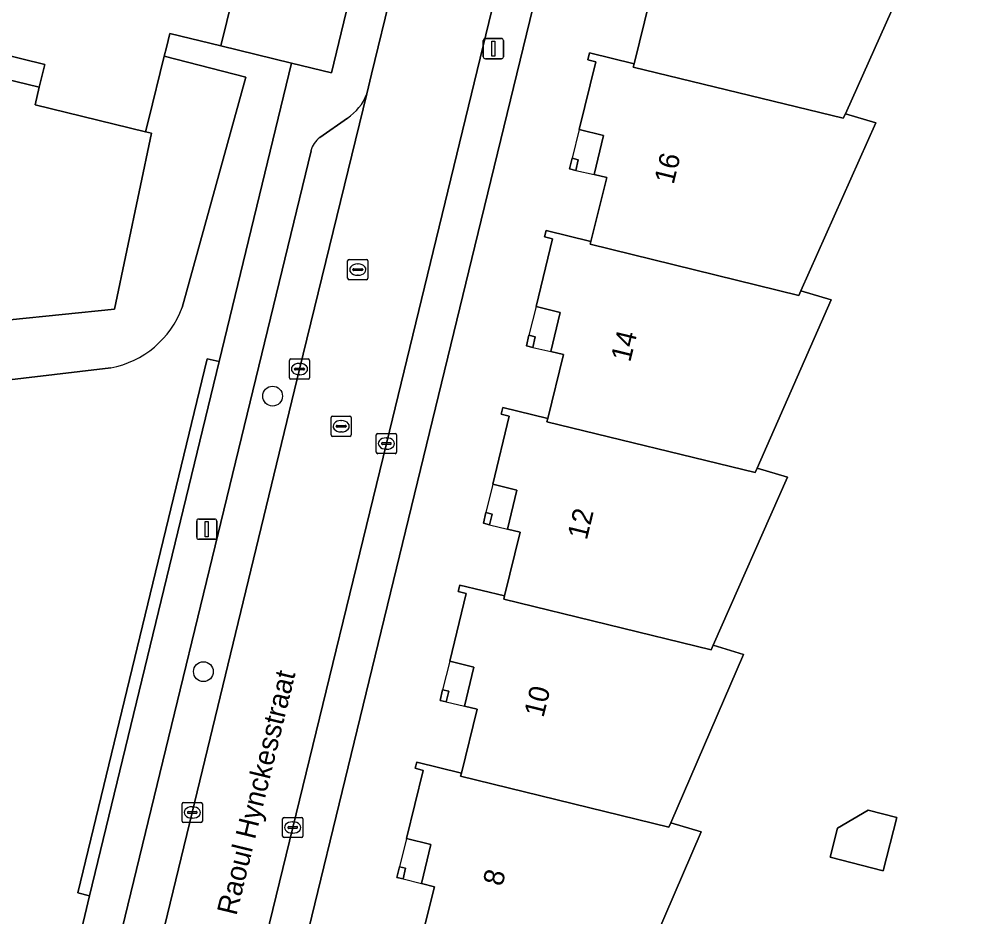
# Model space of a CAD drawing. Extents: x 163266 to 164362, y 381528 to 382286.
# Drawn here: x 164033.14 to 164080.93, y 382101.22 to 382145.49 of the extents above; entities that cross this region are included whole.
import ezdxf

# ---------------------------------------------------------------- set-up
doc = ezdxf.new("R2010")
doc.units = 0
for name, color, linetype in [('IMGEO_Boom', 7, 'Continuous'), ('IMGEO_Erf', 7, 'Continuous'), ('IMGEO_Groenvoorziening', 7, 'Continuous'), ('IMGEO_Haag', 7, 'Continuous'), ('IMGEO_Kolk', 7, 'Continuous'), ('IMGEO_Lichtmast', 7, 'Continuous'), ('IMGEO_Meer_plas_ven_vijver', 7, 'Continuous'), ('IMGEO_Openbare_ruimte_label', 7, 'Continuous'), ('IMGEO_Pand', 7, 'Continuous'), ('IMGEO_Pand_nummerreeks', 7, 'Continuous'), ('IMGEO_Pand_overbouw', 7, 'Continuous'), ('IMGEO_Parkeervlak_open', 7, 'Continuous'), ('IMGEO_Rijbaan_lokaal_open', 7, 'Continuous'), ('IMGEO_Rioolput', 7, 'Continuous'), ('IMGEO_Voetpad_open', 7, 'Continuous'), ('IMGEO_Walbescherming', 7, 'Continuous')]:
    doc.layers.add(name, color=color, linetype=linetype)

msp = doc.modelspace()

# ---------------------------------------------------------------- linework, layer by layer
at = {"layer": 'IMGEO_Boom'}
for centre in [(164045.641, 382126.902), (164042.225, 382113.307)]:
    msp.add_circle(centre, 0.489, dxfattribs=at)
at = {"layer": 'IMGEO_Erf'}
for points in [[(164008.56, 382148.37), (164034.127, 382142.141), (164034.401, 382143.27), (164031.114, 382144.066), (164033.254, 382152.896), (164035.256, 382152.409), (164035.958, 382155.3), (164035.163, 382155.493), (164035.487, 382160.961), (164035.05, 382161.067), (164035.125, 382161.378), (164037.303, 382160.854), (164038.005, 382163.749), (164037.208, 382163.942), (164037.547, 382169.415), (164037.11, 382169.521), (164037.185, 382169.832), (164039.382, 382169.304), (164040.078, 382172.202), (164039.275, 382172.395), (164039.608, 382177.876)], [(164064.396, 382170.281), (164055.615, 382134.307), (164041.028, 382074.335)], [(164082.442, 382167.773), (164078.3, 382158.192), (164079.804, 382157.816), (164076.126, 382149.465), (164077.619, 382149.118), (164073.91, 382140.837), (164075.408, 382140.38), (164071.715, 382132.1), (164073.214, 382131.649), (164069.55, 382123.354), (164071.053, 382122.909), (164067.386, 382114.609), (164068.887, 382114.159), (164065.293, 382105.846), (164066.802, 382105.412), (164063.201, 382097.083)], [(164044.558, 382150.14), (164043.085, 382144.179), (164046.57, 382143.324), (164048.546, 382142.852), (164049.998, 382148.86)], [(164052.842, 382099.547), (164053.625, 382102.698), (164052.993, 382102.85), (164053.455, 382104.772), (164052.251, 382105.068), (164053.071, 382108.435), (164052.674, 382108.538), (164052.755, 382108.847), (164054.962, 382108.305), (164055.744, 382111.456), (164055.113, 382111.608), (164055.575, 382113.531), (164054.385, 382113.823), (164055.199, 382117.165), (164054.802, 382117.268), (164054.884, 382117.582), (164057.085, 382117.042), (164057.868, 382120.193), (164057.236, 382120.345), (164057.698, 382122.267), (164056.508, 382122.56), (164057.324, 382125.912), (164056.927, 382126.015), (164057.013, 382126.344), (164059.221, 382125.802), (164060.003, 382128.953), (164059.372, 382129.105), (164059.834, 382131.028), (164058.644, 382131.32), (164059.458, 382134.662), (164059.061, 382134.765), (164059.143, 382135.081), (164061.354, 382134.538), (164062.136, 382137.689), (164061.505, 382137.841), (164061.967, 382139.764), (164060.777, 382140.056), (164061.591, 382143.398), (164061.194, 382143.501), (164061.281, 382143.834), (164063.486, 382143.292), (164064.268, 382146.443)]]:
    msp.add_lwpolyline(points, dxfattribs=at)
for points in [[(164060.607, 382138.04), (164060.302, 382138.115), (164060.422, 382138.642), (164060.727, 382138.567)], [(164058.175, 382129.378), (164058.295, 382129.905), (164058.6, 382129.83), (164058.48, 382129.303)], [(164056.351, 382120.554), (164056.046, 382120.629), (164056.166, 382121.156), (164056.471, 382121.081)], [(164054.215, 382111.814), (164053.91, 382111.889), (164054.03, 382112.416), (164054.335, 382112.341)], [(164073.159, 382104.147), (164073.528, 382105.592), (164075.032, 382106.473), (164076.448, 382106.111), (164075.776, 382103.478)], [(164051.777, 382103.154), (164051.897, 382103.681), (164052.202, 382103.606), (164052.082, 382103.079)]]:
    msp.add_lwpolyline(points, close=True, dxfattribs=at)
at = {"layer": 'IMGEO_Groenvoorziening'}
for points in [[(164022.886, 382088.082), (164031.276, 382082.812), (164035.554, 382100.455), (164036.138, 382100.312), (164036.608, 382102.251), (164036.024, 382102.399), (164042.415, 382128.743), (164042.999, 382128.602), (164046.57, 382143.324), (164043.085, 382144.179), (164040.57, 382144.799), (164040.399, 382144.108), (164040.29, 382143.669), (164044.324, 382142.632), (164041.179, 382131.271)], [(164041.179, 382131.271), (164044.324, 382142.632), (164040.29, 382143.669), (164039.514, 382140.525), (164039.371, 382139.944), (164039.667, 382139.882), (164037.835, 382131.184), (164027.492, 382130.135), (164018.688, 382126.062), (164011.891, 382122.473), (164006.757, 382122.193), (164004.424, 382122.535), (164003.646, 382119.367)], [(164037.663, 382128.295), (164030.553, 382127.455)], [(164030.553, 382127.455), (164037.663, 382128.295)]]:
    msp.add_lwpolyline(points, dxfattribs=at)
msp.add_lwpolyline([(164042.999, 382128.602), (164042.415, 382128.743), (164036.024, 382102.399), (164036.608, 382102.251)], close=True, dxfattribs=at)
msp.add_arc((164036.753, 382132.935), 4.729, 281.0959, 339.3943, dxfattribs=at)
msp.add_arc((164036.753, 382132.935), 4.729, 281.0959, 339.3943, dxfattribs=at)
at = {"layer": 'IMGEO_Haag'}
msp.add_lwpolyline([(164042.999, 382128.602), (164042.415, 382128.743), (164036.024, 382102.399), (164036.608, 382102.251)], close=True, dxfattribs=at)
at = {"layer": 'IMGEO_Kolk'}
for p, q in [((164046.468, 382127.81), (164046.468, 382128.662)), ((164046.543, 382128.736), (164047.395, 382128.736)), ((164047.469, 382128.662), (164047.469, 382127.81)), ((164046.727, 382128.23), (164046.727, 382128.242)), ((164047.165, 382128.193), (164046.767, 382128.193)), ((164046.77, 382128.279), (164047.168, 382128.279)), ((164046.956, 382128.516), (164046.981, 382128.516)), ((164047.211, 382128.242), (164047.211, 382128.23)), ((164047.395, 382127.736), (164046.543, 382127.736)), ((164046.979, 382127.956), (164046.954, 382127.956)), ((164050.759, 382124.137), (164050.759, 382124.989)), ((164050.834, 382125.063), (164051.686, 382125.063)), ((164051.247, 382124.843), (164051.272, 382124.843)), ((164051.76, 382124.989), (164051.76, 382124.137)), ((164051.018, 382124.557), (164051.018, 382124.569)), ((164051.456, 382124.52), (164051.058, 382124.52)), ((164051.061, 382124.606), (164051.459, 382124.606)), ((164051.27, 382124.283), (164051.245, 382124.283)), ((164051.502, 382124.569), (164051.502, 382124.557)), ((164051.686, 382124.063), (164050.834, 382124.063)), ((164041.177, 382105.933), (164041.177, 382106.785)), ((164041.252, 382106.859), (164042.104, 382106.859)), ((164041.665, 382106.639), (164041.69, 382106.639)), ((164042.178, 382106.785), (164042.178, 382105.933)), ((164041.436, 382106.353), (164041.436, 382106.365)), ((164041.874, 382106.316), (164041.476, 382106.316)), ((164041.479, 382106.402), (164041.877, 382106.402)), ((164041.92, 382106.365), (164041.92, 382106.353)), ((164046.209, 382106.118), (164047.061, 382106.118)), ((164042.104, 382105.859), (164041.252, 382105.859)), ((164041.688, 382106.079), (164041.663, 382106.079)), ((164046.134, 382105.192), (164046.134, 382106.044)), ((164046.436, 382105.661), (164046.834, 382105.661)), ((164046.622, 382105.898), (164046.647, 382105.898)), ((164047.135, 382106.044), (164047.135, 382105.192)), ((164046.393, 382105.612), (164046.393, 382105.624)), ((164046.831, 382105.575), (164046.433, 382105.575)), ((164046.645, 382105.338), (164046.62, 382105.338)), ((164046.877, 382105.624), (164046.877, 382105.612)), ((164047.061, 382105.118), (164046.209, 382105.118))]:
    msp.add_line(p, q, dxfattribs=at)
for points in [[(164046.468, 382127.81), (164046.468, 382128.662)], [(164046.543, 382128.736), (164047.395, 382128.736)], [(164047.469, 382128.662), (164047.469, 382127.81)], [(164047.395, 382127.736), (164046.543, 382127.736)], [(164050.759, 382124.137), (164050.759, 382124.989)], [(164050.834, 382125.063), (164051.686, 382125.063)], [(164051.76, 382124.989), (164051.76, 382124.137)], [(164051.686, 382124.063), (164050.834, 382124.063)], [(164041.177, 382105.933), (164041.177, 382106.785)], [(164041.252, 382106.859), (164042.104, 382106.859)], [(164042.178, 382106.785), (164042.178, 382105.933)], [(164046.209, 382106.118), (164047.061, 382106.118)], [(164042.104, 382105.859), (164041.252, 382105.859)], [(164046.134, 382105.192), (164046.134, 382106.044)], [(164047.135, 382106.044), (164047.135, 382105.192)], [(164047.061, 382105.118), (164046.209, 382105.118)]]:
    msp.add_lwpolyline(points, dxfattribs=at)
for centre, radius, start, end in [((164046.545, 382128.66), 0.0765, 91.552, 178.448), ((164046.545, 382128.66), 0.0765, 91.552, 178.448), ((164047.393, 382128.66), 0.0765, 1.552, 88.448), ((164047.393, 382128.66), 0.0765, 1.552, 88.448), ((164046.767, 382128.239), 0.0403, 85.8775, 175.7526), ((164046.764, 382128.229), 0.0366, 178.938, 274.7102), ((164047.168, 382128.236), 0.043, 264.8664, 352.4533), ((164047.172, 382128.241), 0.0386, 1.7309, 96.639), ((164046.545, 382127.812), 0.0765, 181.552, 268.448), ((164046.545, 382127.812), 0.0765, 181.552, 268.448), ((164047.393, 382127.812), 0.0765, 271.552, 358.448), ((164047.393, 382127.812), 0.0765, 271.552, 358.448), ((164050.836, 382124.987), 0.0765, 91.552, 178.448), ((164050.836, 382124.987), 0.0765, 91.552, 178.448), ((164051.684, 382124.987), 0.0765, 1.552, 88.448), ((164051.684, 382124.987), 0.0765, 1.552, 88.448), ((164051.058, 382124.566), 0.0403, 85.8775, 175.7526), ((164051.055, 382124.556), 0.0366, 178.938, 274.7102), ((164051.459, 382124.563), 0.043, 264.8664, 352.4533), ((164051.463, 382124.568), 0.0386, 1.7309, 96.639), ((164050.836, 382124.139), 0.0765, 181.552, 268.448), ((164050.836, 382124.139), 0.0765, 181.552, 268.448), ((164051.684, 382124.139), 0.0765, 271.552, 358.448), ((164051.684, 382124.139), 0.0765, 271.552, 358.448), ((164041.254, 382106.783), 0.0765, 91.552, 178.448), ((164041.254, 382106.783), 0.0765, 91.552, 178.448), ((164042.102, 382106.783), 0.0765, 1.552, 88.448), ((164042.102, 382106.783), 0.0765, 1.552, 88.448), ((164041.476, 382106.362), 0.0403, 85.8775, 175.7526), ((164041.473, 382106.352), 0.0366, 178.938, 274.7102), ((164041.877, 382106.359), 0.043, 264.8664, 352.4533), ((164041.881, 382106.364), 0.0386, 1.7309, 96.639), ((164046.211, 382106.042), 0.0765, 91.552, 178.448), ((164046.211, 382106.042), 0.0765, 91.552, 178.448), ((164047.059, 382106.042), 0.0765, 1.552, 88.448), ((164047.059, 382106.042), 0.0765, 1.552, 88.448), ((164041.254, 382105.935), 0.0765, 181.552, 268.448), ((164041.254, 382105.935), 0.0765, 181.552, 268.448), ((164042.102, 382105.935), 0.0765, 271.552, 358.448), ((164042.102, 382105.935), 0.0765, 271.552, 358.448), ((164046.433, 382105.621), 0.0403, 85.8775, 175.7526), ((164046.838, 382105.623), 0.0386, 1.7309, 96.639), ((164046.211, 382105.194), 0.0765, 181.552, 268.448), ((164046.211, 382105.194), 0.0765, 181.552, 268.448), ((164046.43, 382105.611), 0.0366, 178.938, 274.7102), ((164046.834, 382105.618), 0.043, 264.8664, 352.4533), ((164047.059, 382105.194), 0.0765, 271.552, 358.448), ((164047.059, 382105.194), 0.0765, 271.552, 358.448)]:
    msp.add_arc(centre, radius, start, end, dxfattribs=at)
for centre, major_axis, ratio, start_param, end_param in [((164046.955, 382128.236), (-0.387, 0.002), 0.722429, 4.712389, 7.853982), ((164046.98, 382128.236), (-0.39, 0.002), 0.717154, 1.570796, 4.712389), ((164051.246, 382124.563), (-0.387, 0.002), 0.722429, 4.712389, 7.853982), ((164051.271, 382124.563), (-0.39, 0.002), 0.717154, 1.570796, 4.712389), ((164041.664, 382106.359), (-0.387, 0.002), 0.722429, 4.712389, 7.853982), ((164041.689, 382106.359), (-0.39, 0.002), 0.717154, 1.570796, 4.712389), ((164046.621, 382105.618), (-0.387, 0.002), 0.722429, 4.712389, 7.853982), ((164046.646, 382105.618), (-0.39, 0.002), 0.717154, 1.570796, 4.712389)]:
    msp.add_ellipse(centre, major_axis=major_axis, ratio=ratio, start_param=start_param, end_param=end_param, dxfattribs=at)
at = {"layer": 'IMGEO_Lichtmast'}
for p, q in [((164056.042, 382143.647), (164056.042, 382144.447)), ((164056.042, 382144.447), (164056.042, 382143.647)), ((164056.142, 382144.547), (164056.932, 382144.547)), ((164056.932, 382144.547), (164056.142, 382144.547)), ((164057.032, 382144.447), (164057.032, 382143.647)), ((164057.032, 382143.647), (164057.032, 382144.447)), ((164056.932, 382143.547), (164056.142, 382143.547)), ((164056.142, 382143.547), (164056.932, 382143.547)), ((164041.896, 382119.937), (164041.896, 382120.737)), ((164041.896, 382120.737), (164041.896, 382119.937)), ((164041.996, 382120.837), (164042.786, 382120.837)), ((164042.786, 382120.837), (164041.996, 382120.837)), ((164042.886, 382120.737), (164042.886, 382119.937)), ((164042.886, 382119.937), (164042.886, 382120.737)), ((164042.786, 382119.837), (164041.996, 382119.837)), ((164041.996, 382119.837), (164042.786, 382119.837))]:
    msp.add_line(p, q, dxfattribs=at)
for points in [[(164056.462, 382144.422), (164056.612, 382144.422), (164056.612, 382143.672), (164056.462, 382143.672), (164056.462, 382144.422)], [(164042.316, 382120.712), (164042.466, 382120.712), (164042.466, 382119.962), (164042.316, 382119.962), (164042.316, 382120.712)]]:
    msp.add_lwpolyline(points, dxfattribs=at)
for centre, start, end in [((164056.142, 382144.447), 90, 180), ((164056.142, 382144.447), 90, 180), ((164056.932, 382144.447), 0, 90), ((164056.932, 382144.447), 360, 90), ((164056.142, 382143.647), 180, 270), ((164056.142, 382143.647), 180, 270), ((164056.932, 382143.647), 270, 0), ((164056.932, 382143.647), 270, 0), ((164041.996, 382120.737), 90, 180), ((164041.996, 382120.737), 90, 180), ((164042.786, 382120.737), 0, 90), ((164042.786, 382120.737), 360, 90), ((164041.996, 382119.937), 180, 270), ((164041.996, 382119.937), 180, 270), ((164042.786, 382119.937), 270, 0), ((164042.786, 382119.937), 270, 0)]:
    msp.add_arc(centre, 0.1, start, end, dxfattribs=at)
at = {"layer": 'IMGEO_Meer_plas_ven_vijver'}
msp.add_lwpolyline([(164039.667, 382139.882), (164039.371, 382139.944), (164033.915, 382141.266), (164034.127, 382142.141), (164008.56, 382148.37), (164008.347, 382147.496), (164002.843, 382148.849), (164001.172, 382149.253), (164000.207, 382149.486), (163994.281, 382125.025), (163994.677, 382124.928), (164004.424, 382122.535), (164006.757, 382122.193), (164011.891, 382122.473), (164018.688, 382126.062), (164027.492, 382130.135), (164037.835, 382131.184)], close=True, dxfattribs=at)
at = {"layer": 'IMGEO_Pand'}
for points in [[(164043.085, 382144.179), (164044.558, 382150.14), (164042.869, 382150.558), (164042.831, 382150.403), (164035.218, 382152.254), (164035.256, 382152.409), (164033.254, 382152.896), (164031.114, 382144.066), (164034.401, 382143.27), (164034.127, 382142.141), (164033.915, 382141.266), (164039.371, 382139.944), (164039.514, 382140.525), (164040.29, 382143.669), (164040.399, 382144.108), (164040.57, 382144.799)], [(164077.619, 382149.118), (164076.126, 382149.465), (164076.062, 382149.318), (164065.574, 382151.88), (164065.614, 382152.043), (164063.411, 382152.584), (164063.326, 382152.255), (164063.723, 382152.152), (164062.909, 382148.81), (164064.099, 382148.518), (164063.637, 382146.595), (164064.268, 382146.443), (164063.486, 382143.292), (164063.445, 382143.128), (164073.807, 382140.608), (164073.91, 382140.837)], [(164075.408, 382140.38), (164073.91, 382140.837), (164073.807, 382140.608), (164063.445, 382143.128), (164063.486, 382143.292), (164061.281, 382143.834), (164061.194, 382143.501), (164061.591, 382143.398), (164060.777, 382140.056), (164061.967, 382139.764), (164061.505, 382137.841), (164062.136, 382137.689), (164061.354, 382134.538), (164061.318, 382134.393), (164071.614, 382131.874), (164071.715, 382132.1)], [(164060.727, 382138.567), (164060.422, 382138.642), (164060.302, 382138.115), (164060.607, 382138.04)], [(164073.214, 382131.649), (164071.715, 382132.1), (164071.614, 382131.874), (164061.318, 382134.393), (164061.354, 382134.538), (164059.143, 382135.081), (164059.061, 382134.765), (164059.458, 382134.662), (164058.644, 382131.32), (164059.834, 382131.028), (164059.372, 382129.105), (164060.003, 382128.953), (164059.221, 382125.802), (164059.18, 382125.637), (164069.454, 382123.136), (164069.55, 382123.354)], [(164058.6, 382129.83), (164058.295, 382129.905), (164058.175, 382129.378), (164058.48, 382129.303)], [(164071.053, 382122.909), (164069.55, 382123.354), (164069.454, 382123.136), (164059.18, 382125.637), (164059.221, 382125.802), (164057.013, 382126.344), (164056.927, 382126.015), (164057.324, 382125.912), (164056.508, 382122.56), (164057.698, 382122.267), (164057.236, 382120.345), (164057.868, 382120.193), (164057.085, 382117.042), (164057.047, 382116.888), (164067.288, 382114.387), (164067.386, 382114.609)], [(164056.471, 382121.081), (164056.166, 382121.156), (164056.046, 382120.629), (164056.351, 382120.554)], [(164068.887, 382114.159), (164067.386, 382114.609), (164067.288, 382114.387), (164057.047, 382116.888), (164057.085, 382117.042), (164054.884, 382117.582), (164054.802, 382117.268), (164055.199, 382117.165), (164054.385, 382113.823), (164055.575, 382113.531), (164055.113, 382111.608), (164055.744, 382111.456), (164054.962, 382108.305), (164054.923, 382108.148), (164065.199, 382105.63), (164065.293, 382105.846)], [(164054.335, 382112.341), (164054.03, 382112.416), (164053.91, 382111.889), (164054.215, 382111.814)], [(164066.802, 382105.412), (164065.293, 382105.846), (164065.199, 382105.63), (164054.923, 382108.148), (164054.962, 382108.305), (164052.755, 382108.847), (164052.674, 382108.538), (164053.071, 382108.435), (164052.251, 382105.068), (164053.455, 382104.772), (164052.993, 382102.85), (164053.625, 382102.698), (164052.842, 382099.547), (164052.804, 382099.396), (164063.118, 382096.892), (164063.201, 382097.083)], [(164073.159, 382104.147), (164075.776, 382103.478), (164076.448, 382106.111), (164075.032, 382106.473), (164073.528, 382105.592)], [(164052.202, 382103.606), (164051.897, 382103.681), (164051.777, 382103.154), (164052.082, 382103.079)]]:
    msp.add_lwpolyline(points, close=True, dxfattribs=at)
at = {"layer": 'IMGEO_Pand_overbouw'}
for points in [[(164060.607, 382138.04), (164061.505, 382137.841), (164061.967, 382139.764), (164060.777, 382140.056), (164060.422, 382138.642), (164060.727, 382138.567)], [(164058.295, 382129.905), (164058.6, 382129.83), (164058.48, 382129.303), (164059.372, 382129.105), (164059.834, 382131.028), (164058.644, 382131.32)], [(164056.351, 382120.554), (164057.236, 382120.345), (164057.698, 382122.267), (164056.508, 382122.56), (164056.166, 382121.156), (164056.471, 382121.081)], [(164054.215, 382111.814), (164055.113, 382111.608), (164055.575, 382113.531), (164054.385, 382113.823), (164054.03, 382112.416), (164054.335, 382112.341)], [(164051.897, 382103.681), (164052.202, 382103.606), (164052.082, 382103.079), (164052.993, 382102.85), (164053.455, 382104.772), (164052.251, 382105.068)]]:
    msp.add_lwpolyline(points, close=True, dxfattribs=at)
at = {"layer": 'IMGEO_Parkeervlak_open'}
for points in [[(164046.97, 382128.236), (164050.296, 382141.81)], [(164049.335, 382140.613), (164047.967, 382139.655)], [(164047.537, 382139.011), (164035.485, 382089.4)], [(164036.687, 382085.824), (164041.679, 382106.359), (164046.97, 382128.236)]]:
    msp.add_lwpolyline(points, dxfattribs=at)
for centre, radius, start, end in [((164047.883, 382142.763), 2.594, 304.0293, 338.4529), ((164048.633, 382138.744), 1.128, 126.2014, 166.3363)]:
    msp.add_arc(centre, radius, start, end, dxfattribs=at)
at = {"layer": 'IMGEO_Rijbaan_lokaal_open'}
msp.add_lwpolyline([(164052.625, 382151.386), (164052.524, 382151.033), (164050.518, 382142.784), (164050.296, 382141.81), (164046.97, 382128.236), (164041.679, 382106.359), (164036.687, 382085.824), (164036.649, 382085.666), (164036.588, 382085.465), (164035.703, 382081.86), (164040.553, 382080.61), (164041.183, 382083.235), (164046.634, 382105.618), (164051.259, 382124.564), (164057.77, 382151.298), (164061.553, 382166.894), (164062.081, 382169.185), (164057.256, 382170.333), (164057.165, 382170.006), (164057.135, 382169.884), (164056.44, 382167.012)], close=True, dxfattribs=at)
at = {"layer": 'IMGEO_Rioolput'}
for p, q in [((164049.346, 382132.717), (164049.346, 382133.569)), ((164049.421, 382133.643), (164050.273, 382133.643)), ((164049.834, 382133.423), (164049.859, 382133.423)), ((164050.347, 382133.569), (164050.347, 382132.717)), ((164049.605, 382133.137), (164049.605, 382133.149)), ((164050.043, 382133.1), (164049.645, 382133.1)), ((164049.648, 382133.186), (164050.046, 382133.186)), ((164050.089, 382133.149), (164050.089, 382133.137)), ((164050.273, 382132.643), (164049.421, 382132.643)), ((164049.857, 382132.863), (164049.832, 382132.863)), ((164048.526, 382124.99), (164048.526, 382125.842)), ((164048.601, 382125.916), (164049.453, 382125.916)), ((164049.527, 382125.842), (164049.527, 382124.99)), ((164048.785, 382125.41), (164048.785, 382125.422)), ((164049.223, 382125.373), (164048.825, 382125.373)), ((164048.828, 382125.459), (164049.226, 382125.459)), ((164049.014, 382125.696), (164049.039, 382125.696)), ((164049.269, 382125.422), (164049.269, 382125.41)), ((164049.453, 382124.916), (164048.601, 382124.916)), ((164049.037, 382125.136), (164049.012, 382125.136))]:
    msp.add_line(p, q, dxfattribs=at)
for points in [[(164049.346, 382132.717), (164049.346, 382133.569)], [(164049.421, 382133.643), (164050.273, 382133.643)], [(164050.347, 382133.569), (164050.347, 382132.717)], [(164050.273, 382132.643), (164049.421, 382132.643)], [(164048.526, 382124.99), (164048.526, 382125.842)], [(164048.601, 382125.916), (164049.453, 382125.916)], [(164049.527, 382125.842), (164049.527, 382124.99)], [(164049.453, 382124.916), (164048.601, 382124.916)]]:
    msp.add_lwpolyline(points, dxfattribs=at)
for centre, radius, start, end in [((164049.423, 382133.567), 0.0765, 91.552, 178.448), ((164049.423, 382133.567), 0.0765, 91.552, 178.448), ((164050.271, 382133.567), 0.0765, 1.552, 88.448), ((164050.271, 382133.567), 0.0765, 1.552, 88.448), ((164049.645, 382133.146), 0.0403, 85.8775, 175.7526), ((164049.642, 382133.136), 0.0366, 178.938, 274.7102), ((164050.046, 382133.143), 0.043, 264.8664, 352.4533), ((164050.05, 382133.148), 0.0386, 1.7309, 96.639), ((164049.423, 382132.719), 0.0765, 181.552, 268.448), ((164049.423, 382132.719), 0.0765, 181.552, 268.448), ((164050.271, 382132.719), 0.0765, 271.552, 358.448), ((164050.271, 382132.719), 0.0765, 271.552, 358.448), ((164048.603, 382125.84), 0.0765, 91.552, 178.448), ((164048.603, 382125.84), 0.0765, 91.552, 178.448), ((164049.451, 382125.84), 0.0765, 1.552, 88.448), ((164049.451, 382125.84), 0.0765, 1.552, 88.448), ((164048.825, 382125.419), 0.0403, 85.8775, 175.7526), ((164048.822, 382125.409), 0.0366, 178.938, 274.7102), ((164049.226, 382125.416), 0.043, 264.8664, 352.4533), ((164049.23, 382125.421), 0.0386, 1.7309, 96.639), ((164048.603, 382124.992), 0.0765, 181.552, 268.448), ((164048.603, 382124.992), 0.0765, 181.552, 268.448), ((164049.451, 382124.992), 0.0765, 271.552, 358.448), ((164049.451, 382124.992), 0.0765, 271.552, 358.448)]:
    msp.add_arc(centre, radius, start, end, dxfattribs=at)
for centre, major_axis, ratio, start_param, end_param in [((164049.833, 382133.143), (-0.387, 0.002), 0.722429, 4.712389, 7.853982), ((164049.858, 382133.143), (-0.39, 0.002), 0.717154, 1.570796, 4.712389), ((164049.013, 382125.416), (-0.387, 0.002), 0.722429, 4.712389, 7.853982), ((164049.038, 382125.416), (-0.39, 0.002), 0.717154, 1.570796, 4.712389)]:
    msp.add_ellipse(centre, major_axis=major_axis, ratio=ratio, start_param=start_param, end_param=end_param, dxfattribs=at)
at = {"layer": 'IMGEO_Voetpad_open'}
for points in [[(164053.773, 382172.715), (164048.04, 382149.326), (164049.998, 382148.86), (164048.546, 382142.852), (164046.57, 382143.324), (164042.999, 382128.602), (164036.608, 382102.251), (164036.138, 382100.312), (164031.812, 382082.475), (164031.336, 382080.636), (164030.394, 382076.626)], [(164062.564, 382171.012), (164062.081, 382169.185), (164061.553, 382166.894), (164057.77, 382151.298), (164051.259, 382124.564), (164046.634, 382105.618), (164041.183, 382083.235), (164040.553, 382080.61), (164039.454, 382076.15)], [(164040.427, 382071.809), (164040.92, 382073.882), (164041.028, 382074.335), (164055.615, 382134.307), (164064.396, 382170.281)], [(164050.296, 382141.81), (164050.518, 382142.784), (164052.524, 382151.033), (164052.625, 382151.386), (164050.579, 382151.896), (164054.871, 382169.526), (164055.96, 382169.231)], [(164047.967, 382139.655), (164049.335, 382140.613)], [(164035.485, 382089.4), (164047.537, 382139.011)]]:
    msp.add_lwpolyline(points, dxfattribs=at)
for centre, radius, start, end in [((164047.883, 382142.763), 2.594, 304.0293, 338.4529), ((164048.633, 382138.744), 1.128, 126.2014, 166.3363)]:
    msp.add_arc(centre, radius, start, end, dxfattribs=at)
at = {"layer": 'IMGEO_Walbescherming'}
msp.add_lwpolyline([(164039.371, 382139.944), (164039.667, 382139.882), (164037.835, 382131.184), (164027.492, 382130.135), (164018.688, 382126.062), (164011.891, 382122.473), (164006.757, 382122.193), (163995.594, 382126.302), (164001.172, 382149.253), (164002.843, 382148.849)], dxfattribs=at)

# ---------------------------------------------------------------- texts
at = {"layer": 'IMGEO_Openbare_ruimte_label'}
msp.add_text('Raoul Hynckesstraat', height=1, rotation=76.2971, dxfattribs=at).set_placement((164043.853, 382101.238))
at = {"layer": 'IMGEO_Pand_nummerreeks'}
for s, p in [('16', (164065.43, 382137.31)), ('14', (164063.289, 382128.541)), ('12', (164061.147, 382119.768)), ('10', (164059.007, 382111.005)), ('8', (164056.976, 382102.683))]:
    msp.add_text(s, height=1, rotation=76.2779, dxfattribs=at).set_placement(p)

doc.saveas('drawing.dxf')
